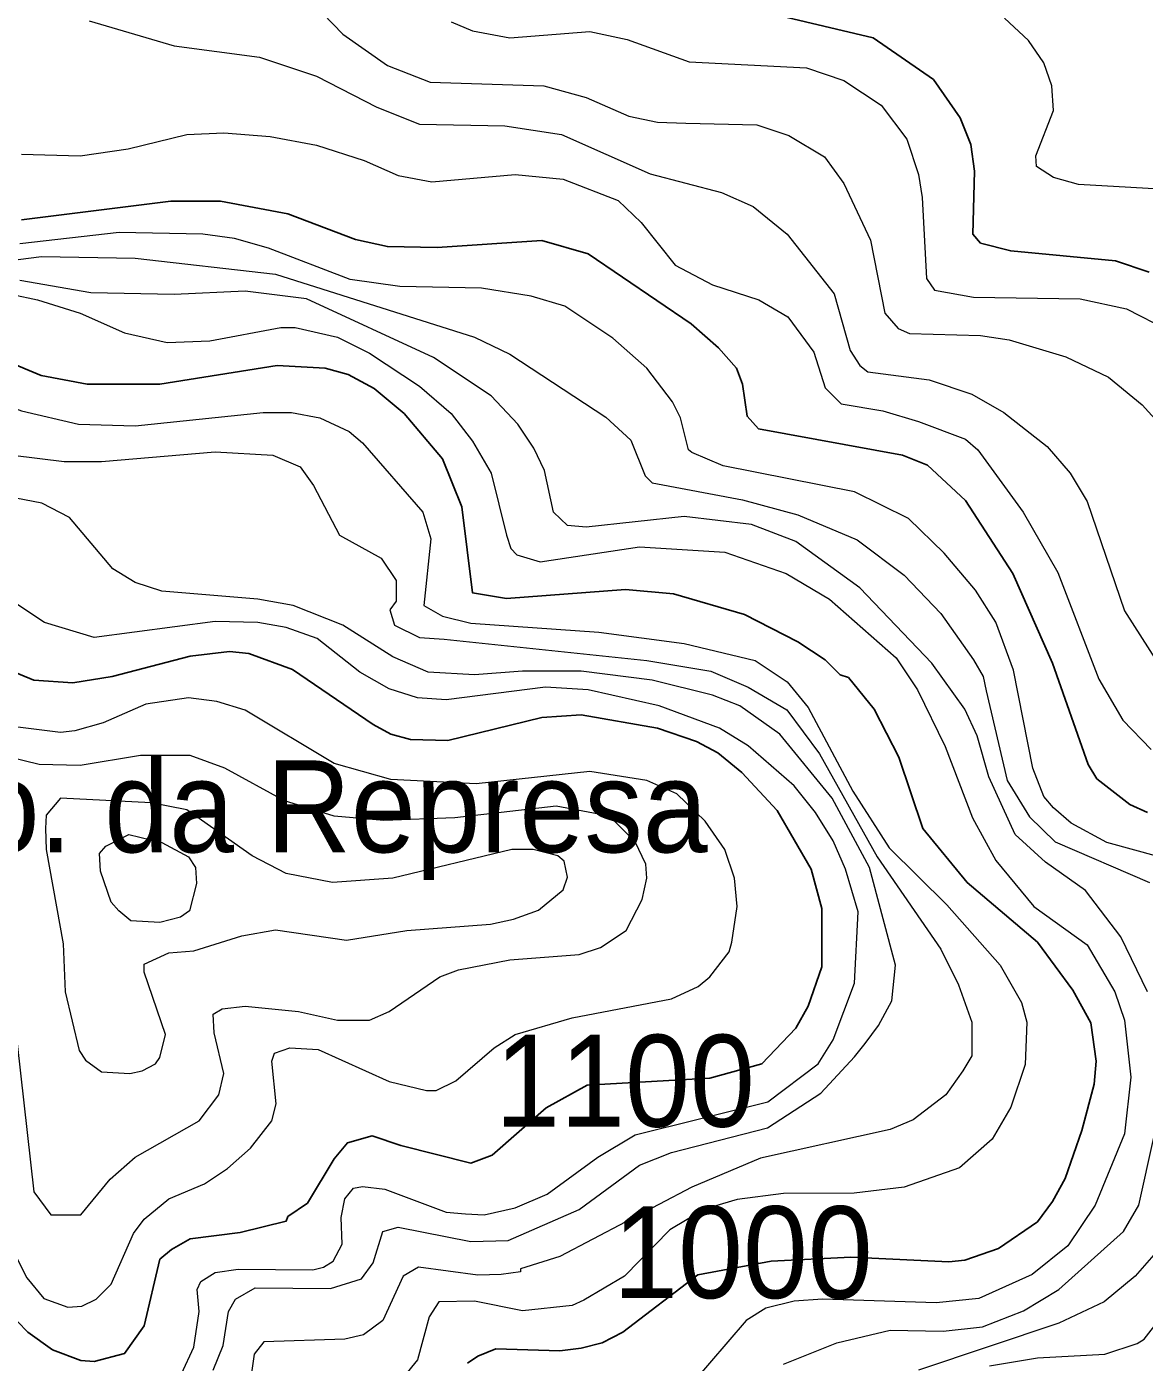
# Model space of a CAD drawing. Extents: x 423 to 448.8, y 7456.3 to 7484.
# Drawn here: x 446.895 to 447.869, y 7474.902 to 7476.065 of the extents above; entities that cross this region are included whole.
import ezdxf
from ezdxf.enums import TextEntityAlignment as Align

# ---------------------------------------------------------------- set-up
doc = ezdxf.new("R2010")
doc.units = 0
doc.header["$LTSCALE"] = 0.032
doc.layers.add('1', color=7, linetype='Continuous', lineweight=25)
doc.layers.add('2', color=7, linetype='Continuous', lineweight=13)
doc.layers.add('61', color=7, linetype='Continuous')

msp = doc.modelspace()

# ---------------------------------------------------------------- linework, layer by layer
at = {"layer": '1'}
for points in [[(447.5574, 7476.0734), (447.6324, 7476.0556), (447.685, 7476.0192), (447.7082, 7475.986), (447.7175, 7475.9628), (447.7206, 7475.9396), (447.7191, 7475.8846), (447.726, 7475.8769), (447.7523, 7475.87), (447.8436, 7475.8615), (447.8729, 7475.8514)], [(446.8907, 7475.897), (447.0206, 7475.9133), (447.0639, 7475.9133), (447.1227, 7475.9024), (447.1815, 7475.88), (447.2094, 7475.8738), (447.2527, 7475.8731), (447.3439, 7475.8792), (447.3842, 7475.8676), (447.4739, 7475.8065), (447.4978, 7475.7856), (447.5133, 7475.7678), (447.5187, 7475.754), (447.5226, 7475.7261), (447.5326, 7475.7152), (447.658, 7475.6921), (447.6796, 7475.6836), (447.7129, 7475.6526), (447.7539, 7475.5892), (447.7886, 7475.5111), (447.8196, 7475.4229), (447.8273, 7475.4105), (447.856, 7475.3881), (447.8714, 7475.3811)], [(446.8443, 7475.788), (446.9077, 7475.7617), (446.9479, 7475.7539), (447.0113, 7475.7539), (447.1134, 7475.7702), (447.1552, 7475.7679), (447.1753, 7475.7624), (447.1977, 7475.7501), (447.224, 7475.7284), (447.2573, 7475.689), (447.2743, 7475.6472), (447.2836, 7475.5722), (447.313, 7475.5675), (447.4166, 7475.5753), (447.4584, 7475.5714), (447.5203, 7475.5536), (447.5667, 7475.5296), (447.5906, 7475.5141), (447.6038, 7475.501), (447.6108, 7475.4987), (447.6332, 7475.4709), (447.6549, 7475.4291), (447.6757, 7475.3672), (447.7144, 7475.32), (447.7755, 7475.2682), (447.8064, 7475.2265), (447.8219, 7475.1978), (447.8266, 7475.1646), (447.825, 7475.1445), (447.8142, 7475.1042), (447.7995, 7475.0625), (447.7886, 7475.0424), (447.7755, 7475.0246), (447.7415, 7475.0013), (447.7121, 7474.9913), (447.6982, 7474.9898), (447.6131, 7474.9939), (447.5437, 7474.9905), (447.4797, 7474.9785), (447.4143, 7474.9286), (447.3965, 7474.9194), (447.378, 7474.9147), (447.3594, 7474.9124), (447.3037, 7474.914), (447.2882, 7474.9078), (447.279, 7474.9016)], [(446.8783, 7474.9472), (446.8961, 7474.9287), (446.9177, 7474.9132), (446.9425, 7474.9039), (446.9541, 7474.9031), (446.9804, 7474.9101), (446.9974, 7474.9341), (447.0113, 7474.9921), (447.0214, 7475.0006), (447.0376, 7475.0099), (447.081, 7475.0153), (447.1212, 7475.0253), (447.1227, 7475.0292), (447.1397, 7475.0408), (447.1629, 7475.0795), (447.1745, 7475.0934), (447.1962, 7475.0996), (447.221, 7475.0912), (447.2821, 7475.0756), (447.3006, 7475.0826), (447.3477, 7475.124), (447.3833, 7475.1436), (447.4902, 7475.1497), (447.5354, 7475.1621), (447.5651, 7475.1933), (447.5759, 7475.2125), (447.5876, 7475.2466), (447.5876, 7475.2976), (447.5783, 7475.3316), (447.5489, 7475.3827), (447.5179, 7475.4159), (447.497, 7475.433), (447.4785, 7475.443), (447.4445, 7475.4546), (447.378, 7475.4662), (447.3439, 7475.4639), (447.2619, 7475.4438), (447.2295, 7475.4446), (447.2124, 7475.4492), (447.1969, 7475.4577), (447.1266, 7475.5057), (447.0887, 7475.5196), (447.0717, 7475.5211), (447.0376, 7475.5173), (446.9696, 7475.4995), (446.9355, 7475.494), (446.9015, 7475.4964), (446.869, 7475.5095)]]:
    msp.add_lwpolyline(points, dxfattribs=at)
at = {"layer": '2'}
for points in [[(447.1444, 7476.0857), (447.1706, 7476.0587), (447.2094, 7476.0316), (447.2465, 7476.0169), (447.3455, 7476.0138), (447.3826, 7476.0037), (447.4197, 7475.9875), (447.4445, 7475.9821), (447.4692, 7475.9813), (447.5311, 7475.9798), (447.5589, 7475.9705), (447.5899, 7475.9519), (447.6069, 7475.9288), (447.6301, 7475.8793), (447.6425, 7475.8158), (447.6541, 7475.8026), (447.6641, 7475.798), (447.726, 7475.7965), (447.7508, 7475.7926), (447.8003, 7475.7779), (447.8374, 7475.7601), (447.8668, 7475.7361), (447.8807, 7475.7207)], [(446.9495, 7476.0703), (447.0237, 7476.0486), (447.098, 7476.0386), (447.1475, 7476.0223), (447.2001, 7475.9953), (447.2372, 7475.9805), (447.3115, 7475.979), (447.361, 7475.9713), (447.4383, 7475.9372), (447.5002, 7475.921), (447.528, 7475.9086), (447.5574, 7475.8846), (447.5984, 7475.8328), (447.6123, 7475.7833), (447.6208, 7475.7702), (447.6278, 7475.7648), (447.6812, 7475.7578), (447.7183, 7475.7454), (447.7461, 7475.7292), (447.784, 7475.6998), (447.8041, 7475.6766), (447.8188, 7475.6519), (447.8513, 7475.5567), (447.8799, 7475.5118)], [(447.265, 7476.0695), (447.2836, 7476.0618), (447.3161, 7476.0556), (447.3857, 7476.061), (447.4182, 7476.054), (447.4723, 7476.0347), (447.5744, 7476.0293), (447.6069, 7476.0185), (447.6394, 7475.9968), (447.6618, 7475.9674), (447.6719, 7475.9365), (447.675, 7475.9164), (447.6788, 7475.846), (447.6858, 7475.8359), (447.7198, 7475.8297), (447.8127, 7475.8282), (447.8529, 7475.8197), (447.8892, 7475.8011)], [(447.9024, 7475.9226), (447.8111, 7475.9279), (447.7894, 7475.9341), (447.7747, 7475.9434), (447.774, 7475.9527), (447.7894, 7475.9922), (447.7879, 7476.0138), (447.7809, 7476.0339), (447.7678, 7476.0533), (447.7469, 7476.0726)], [(446.8907, 7475.9542), (446.9417, 7475.9527), (446.9835, 7475.9589), (447.0346, 7475.9713), (447.067, 7475.9728), (447.1073, 7475.9697), (447.1475, 7475.962), (447.1892, 7475.9489), (447.2186, 7475.9357), (447.248, 7475.9303), (447.3207, 7475.9365), (447.3625, 7475.9326), (447.4104, 7475.914), (447.4305, 7475.8947), (447.4599, 7475.8576), (447.4924, 7475.8406), (447.5327, 7475.8274), (447.5582, 7475.8127), (447.5806, 7475.7818), (447.5907, 7475.7509), (447.6046, 7475.7369), (447.6409, 7475.7307), (447.6719, 7475.7215), (447.7128, 7475.706), (447.7237, 7475.6967), (447.7631, 7475.6426), (447.7933, 7475.59), (447.8289, 7475.4972), (447.8497, 7475.4615), (447.8745, 7475.436)], [(447.924, 7475.3309), (447.8359, 7475.3548), (447.8049, 7475.3718), (447.7894, 7475.385), (447.7809, 7475.3951), (447.7716, 7475.4198), (447.7546, 7475.5049), (447.7391, 7475.5467), (447.7214, 7475.5745), (447.6943, 7475.607), (447.6633, 7475.6371), (447.6162, 7475.6603), (447.5017, 7475.6828), (447.4746, 7475.6944), (447.4715, 7475.6967), (447.4646, 7475.7246), (447.4576, 7475.7385), (447.4352, 7475.7679), (447.4058, 7475.7941), (447.364, 7475.822), (447.3347, 7475.8305), (447.2913, 7475.8375), (447.2202, 7475.839), (447.1769, 7475.8452), (447.1057, 7475.8723), (447.0763, 7475.8808), (447.0485, 7475.8846), (446.9758, 7475.8862), (446.8891, 7475.8761)], [(446.8673, 7475.86), (446.9082, 7475.8652), (446.9897, 7475.8638), (447.1119, 7475.8499), (447.2852, 7475.7949), (447.3161, 7475.7802), (447.3996, 7475.7253), (447.4213, 7475.7052), (447.4337, 7475.6743), (447.4398, 7475.6681), (447.5187, 7475.6534), (447.5667, 7475.6402), (447.6185, 7475.6186), (447.6595, 7475.5876), (447.6912, 7475.5544), (447.7198, 7475.5141), (447.7283, 7475.4995), (447.7307, 7475.4871), (447.7492, 7475.409), (447.7685, 7475.3773), (447.791, 7475.3556), (447.873, 7475.32)], [(447.8714, 7475.2249), (447.8482, 7475.2729), (447.8173, 7475.3131), (447.7825, 7475.3378), (447.7562, 7475.3618), (447.733, 7475.4121), (447.7229, 7475.4477), (447.7121, 7475.4709), (447.6835, 7475.5111), (447.6208, 7475.5768), (447.5651, 7475.617), (447.5265, 7475.6317), (447.4677, 7475.6387), (447.3826, 7475.6294), (447.3663, 7475.6309), (447.354, 7475.6426), (447.3462, 7475.6789), (447.3369, 7475.6983), (447.323, 7475.7191), (447.2998, 7475.7439), (447.2496, 7475.7772), (447.1389, 7475.8282), (447.0856, 7475.8351), (447.0237, 7475.832), (446.951, 7475.8336), (446.8891, 7475.8444)], [(446.8607, 7475.8366), (446.9046, 7475.8274), (446.9417, 7475.8158), (446.9804, 7475.7988), (447.0175, 7475.7903), (447.0547, 7475.7918), (447.1165, 7475.8034), (447.1289, 7475.8034), (447.166, 7475.7949), (447.1939, 7475.781), (447.2372, 7475.7524)], [(446.2216, 7475.8197), (446.2595, 7475.7903), (446.2967, 7475.781), (446.3585, 7475.7764), (446.4699, 7475.7825), (446.5442, 7475.7802), (446.5813, 7475.7748), (446.6308, 7475.7586), (446.6803, 7475.7501), (446.7546, 7475.7624), (446.7793, 7475.7617), (446.8288, 7475.7539), (446.8907, 7475.7307), (446.9402, 7475.7191)], [(447.2372, 7475.7524), (447.265, 7475.7284), (447.2836, 7475.7045), (447.2998, 7475.6766), (447.313, 7475.6224), (447.3168, 7475.6108), (447.3222, 7475.6054), (447.3424, 7475.5993), (447.429, 7475.6124), (447.5033, 7475.6077), (447.5566, 7475.5892), (447.5945, 7475.5667), (447.6525, 7475.5157), (447.6711, 7475.4879), (447.695, 7475.4384), (447.719, 7475.3765), (447.7392, 7475.3394), (447.7724, 7475.2992), (447.8188, 7475.2659), (447.8428, 7475.2249), (447.8513, 7475.2002), (447.8567, 7475.1507), (447.8513, 7475.1012), (447.8258, 7475.0393), (447.8018, 7475.0037), (447.7709, 7474.9789), (447.7245, 7474.958), (447.6874, 7474.9542), (447.5883, 7474.9573), (447.5636, 7474.9557), (447.5388, 7474.9495), (447.5218, 7474.9387), (447.4739, 7474.883)], [(446.9402, 7475.7191), (446.9897, 7475.7176), (447.1011, 7475.7292), (447.1258, 7475.7292), (447.1506, 7475.7246), (447.1761, 7475.7129), (447.1877, 7475.7029), (447.2403, 7475.6426), (447.2472, 7475.6194), (447.241, 7475.5613), (447.2573, 7475.552), (447.2821, 7475.5459), (447.3934, 7475.5381), (447.4677, 7475.5281), (447.5296, 7475.5134), (447.5574, 7475.4948), (447.5759, 7475.4724), (447.6146, 7475.3997), (447.6463, 7475.3502), (447.6966, 7475.3007), (447.743, 7475.2481), (447.7616, 7475.2156), (447.7662, 7475.1986), (447.7647, 7475.1615), (447.7523, 7475.1244), (447.736, 7475.0965), (447.7075, 7475.0718), (447.6595, 7475.0547), (447.6159, 7475.0495), (447.5543, 7475.0493), (447.5139, 7475.0442), (447.4854, 7475.0358), (447.4554, 7475.0178), (447.4158, 7474.9774), (447.3803, 7474.9565), (447.3702, 7474.9518), (447.3269, 7474.9472), (447.2852, 7474.9557), (447.2542, 7474.9549), (447.2457, 7474.9418), (447.2356, 7474.9046), (447.2124, 7474.876)], [(446.883, 7475.6921), (446.9278, 7475.6866), (446.9603, 7475.6866), (447.0593, 7475.6952), (447.1096, 7475.6921), (447.1335, 7475.682), (447.1451, 7475.6658), (447.1676, 7475.6224), (447.2039, 7475.6024), (447.2171, 7475.583), (447.2171, 7475.5652), (447.2116, 7475.5574), (447.2155, 7475.5443), (447.2372, 7475.5335), (447.2589, 7475.532), (447.4352, 7475.5134), (447.4909, 7475.5041), (447.5234, 7475.4902), (447.5572, 7475.4705), (447.5857, 7475.4322), (447.636, 7475.3425), (447.6912, 7475.262), (447.7067, 7475.2311), (447.7183, 7475.1986), (447.7183, 7475.1692), (447.7105, 7475.156), (447.6958, 7475.1351), (447.6672, 7475.1135), (447.6471, 7475.105), (447.5342, 7475.0802), (447.4746, 7475.0547), (447.3594, 7474.9944), (447.3253, 7474.9836), (447.3253, 7474.9812), (447.3084, 7474.9789), (447.2882, 7474.9781), (447.2364, 7474.9851), (447.2232, 7474.9774), (447.2055, 7474.9387), (447.1884, 7474.9263), (447.1722, 7474.9225), (447.1018, 7474.9201), (447.0933, 7474.9093), (447.0887, 7474.8768)], [(447.0577, 7474.8954), (447.0662, 7474.9171), (447.0709, 7474.9465), (447.0771, 7474.9573), (447.0941, 7474.9673), (447.1599, 7474.9666), (447.1869, 7474.975), (447.197, 7474.989), (447.2055, 7475.0161), (447.2186, 7475.0199), (447.2821, 7475.0075), (447.3145, 7475.0083), (447.3764, 7475.0354), (447.429, 7475.074), (447.4569, 7475.0849), (447.5404, 7475.1065), (447.5868, 7475.1367), (447.6161, 7475.1684), (447.6254, 7475.18), (447.637, 7475.1955), (447.6487, 7475.2171), (447.6518, 7475.2481), (447.6293, 7475.3332), (447.5968, 7475.3935), (447.5512, 7475.4492), (447.5164, 7475.474), (447.4924, 7475.4832), (447.4398, 7475.4964), (447.378, 7475.5041), (447.3269, 7475.5041), (447.2852, 7475.501), (447.2449, 7475.5033), (447.214, 7475.5165), (447.1706, 7475.5443), (447.1274, 7475.5613), (447.0964, 7475.5668), (447.0129, 7475.5737), (446.9897, 7475.5814), (446.9703, 7475.5931), (446.9325, 7475.6379), (446.9085, 7475.6503), (446.8644, 7475.6588)], [(447.0299, 7474.8923), (447.0407, 7474.9155), (447.0454, 7474.9465), (447.0438, 7474.9658), (447.0469, 7474.9727), (447.0593, 7474.9805), (447.0794, 7474.9835), (447.1444, 7474.9828), (447.1537, 7474.9851), (447.1622, 7474.9905), (447.1699, 7475.0052), (447.1691, 7475.0284), (447.1722, 7475.0447), (447.1799, 7475.054), (447.1877, 7475.0555), (447.207, 7475.0532), (447.2604, 7475.0331), (447.2774, 7475.0315), (447.2936, 7475.0307), (447.3207, 7475.0369), (447.3486, 7475.0486), (447.3926, 7475.081), (447.4251, 7475.1004), (447.5407, 7475.129), (447.5844, 7475.1622), (447.5976, 7475.1831), (447.6162, 7475.2326), (447.6193, 7475.2945), (447.6084, 7475.3316), (447.5976, 7475.3564), (447.5822, 7475.3811), (447.5636, 7475.4043), (447.5234, 7475.4391), (447.4986, 7475.4546), (447.446, 7475.474), (447.3842, 7475.4879), (447.347, 7475.4902), (447.2604, 7475.4793), (447.2357, 7475.4809), (447.2109, 7475.4886), (447.1854, 7475.5033), (447.1482, 7475.5327), (447.1212, 7475.542), (447.0964, 7475.5466), (447.0593, 7475.5474), (446.9541, 7475.5335), (446.9108, 7475.5466), (446.8744, 7475.5706)], [(446.8829, 7475.0006), (446.8953, 7474.9759), (446.91, 7474.958), (446.9309, 7474.9503), (446.9433, 7474.9511), (446.9557, 7474.9573), (446.9688, 7474.9704), (446.9881, 7475.0145), (446.9974, 7475.0269), (447.0191, 7475.0447), (447.05, 7475.0578), (447.0701, 7475.071), (447.0902, 7475.0887), (447.1088, 7475.1127), (447.1126, 7475.1275), (447.1088, 7475.1646), (447.1111, 7475.1715), (447.1243, 7475.1761), (447.149, 7475.1746), (447.2109, 7475.1468), (447.2434, 7475.139), (447.2519, 7475.139), (447.2689, 7475.1475), (447.3022, 7475.1761), (447.3207, 7475.1877), (447.3702, 7475.2024), (447.4569, 7475.2187), (447.4801, 7475.2295), (447.4901, 7475.238), (447.5071, 7475.2597), (447.5094, 7475.2682), (447.5141, 7475.2992), (447.5117, 7475.3239), (447.5032, 7475.3487), (447.4862, 7475.3734), (447.4615, 7475.3974), (447.4352, 7475.409), (447.3857, 7475.4167), (447.2867, 7475.4059), (447.2124, 7475.4097), (447.1629, 7475.4237), (447.0856, 7475.4701), (447.0608, 7475.4778), (447.0361, 7475.4809), (446.999, 7475.4755), (446.9618, 7475.4592), (446.9371, 7475.4523), (446.9247, 7475.4508), (446.8876, 7475.4554)], [(446.8868, 7475.18), (446.9015, 7475.0509), (446.9162, 7475.0307), (446.9425, 7475.0307), (446.968, 7475.0617), (446.9896, 7475.081), (447.0454, 7475.1127), (447.0624, 7475.1352), (447.067, 7475.1537), (447.0585, 7475.1893), (447.0577, 7475.2055), (447.0655, 7475.2102), (447.0856, 7475.2125), (447.132, 7475.2078), (447.166, 7475.2001), (447.1939, 7475.2001), (447.2109, 7475.2079), (447.255, 7475.238), (447.2712, 7475.2442), (447.3161, 7475.2527), (447.3764, 7475.2574), (447.395, 7475.2636), (447.4174, 7475.2782), (447.4313, 7475.3053), (447.4352, 7475.3239), (447.4344, 7475.3362), (447.4251, 7475.3556), (447.4066, 7475.3742), (447.3934, 7475.3796), (447.3563, 7475.3865), (447.2681, 7475.3765), (447.2063, 7475.3742), (447.1629, 7475.378), (447.1196, 7475.3912), (447.0678, 7475.4198), (447.0376, 7475.4306), (446.9943, 7475.4306), (446.9417, 7475.4221), (446.9062, 7475.4229), (446.8799, 7475.4291)], [(447.7338, 7474.8993), (447.7755, 7474.9062), (447.8343, 7474.9093), (447.8622, 7474.9186), (447.8683, 7474.9225), (447.8993, 7474.9619), (447.9279, 7474.989), (448.0176, 7475.0338), (448.0354, 7475.0671), (448.0385, 7475.081), (448.0385, 7475.1244), (448.0277, 7475.1537), (448.0184, 7475.1677), (448.0068, 7475.1816), (447.9719, 7475.2102), (447.9665, 7475.2326), (447.972, 7475.2605)], [(447.5543, 7474.9008), (447.6007, 7474.9194), (447.6471, 7474.9302), (447.6935, 7474.9294), (447.7276, 7474.9333), (447.7632, 7474.9472), (447.794, 7474.9658), (447.8505, 7475.0161), (447.8637, 7475.0393), (447.8768, 7475.0981)], [(447.8931, 7475.0145), (447.8606, 7474.9774)], [(447.8606, 7474.9774), (447.8335, 7474.9549), (447.7941, 7474.9364), (447.6719, 7474.8954)]]:
    msp.add_lwpolyline(points, dxfattribs=at)
for points in [[(446.9974, 7475.2419), (446.9974, 7475.2489), (447.0191, 7475.2589), (447.0407, 7475.2605), (447.0825, 7475.2736), (447.1119, 7475.279), (447.1738, 7475.2698), (447.2264, 7475.2783), (447.2991, 7475.2837), (447.3192, 7475.2883), (447.3408, 7475.2961), (447.3625, 7475.3138), (447.3663, 7475.3247), (447.3632, 7475.3386), (447.3578, 7475.3432), (447.3362, 7475.3487), (447.3176, 7475.3487), (447.214, 7475.3239), (447.1614, 7475.32), (447.1212, 7475.3278), (447.0917, 7475.3432), (447.0346, 7475.3834), (447.0036, 7475.3896), (446.9247, 7475.3935), (446.9123, 7475.3788), (446.9115, 7475.3672), (446.9123, 7475.3487), (446.927, 7475.2667), (446.9286, 7475.2249), (446.9409, 7475.1739), (446.9463, 7475.1653), (446.9603, 7475.1553), (446.9851, 7475.1537), (446.9959, 7475.156), (447.0074, 7475.1622), (447.0113, 7475.1677), (447.016, 7475.1878)], [(446.9754, 7475.2953), (446.9688, 7475.303), (446.9595, 7475.3301), (446.9587, 7475.3455), (446.9641, 7475.3517), (446.9843, 7475.3618), (447.0129, 7475.3548), (447.0361, 7475.3425), (447.0423, 7475.3331), (447.043, 7475.3193), (447.0369, 7475.2953), (447.0291, 7475.2899), (447.0113, 7475.2852), (446.9858, 7475.2868)]]:
    msp.add_lwpolyline(points, close=True, dxfattribs=at)

# ---------------------------------------------------------------- texts
at = {"layer": '61', "width": 0.95}
for s, p in [('Mo. da Represa', (447.1267, 7475.3464)), ('1100', (447.4163, 7475.1075)), ('1000', (447.519, 7474.9582))]:
    msp.add_text(s, height=0.08, dxfattribs=at).set_placement(p, align=Align.CENTER)

doc.saveas('drawing.dxf')
